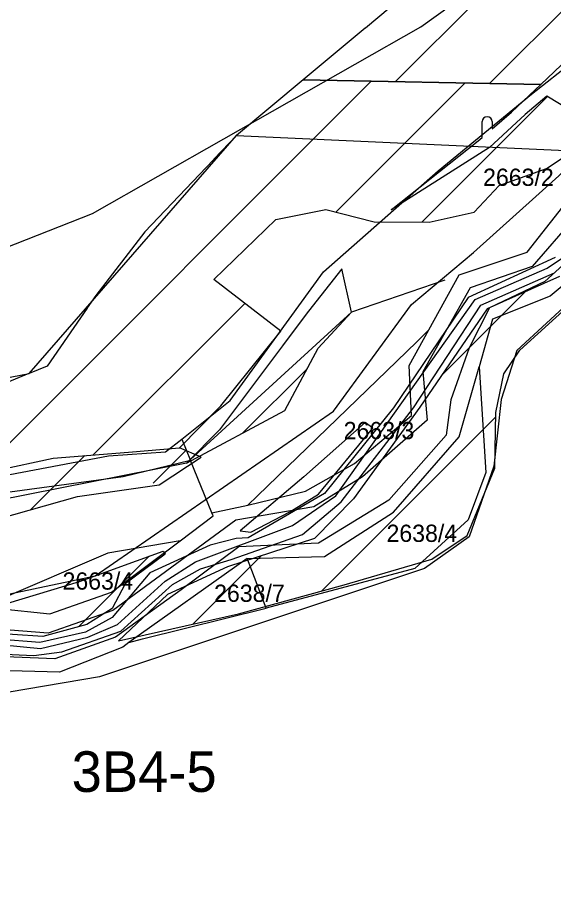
# Model space of a CAD drawing. Extents: x -564810 to -550519, y -1045831 to -1034011.
# Drawn here: x -551009.5 to -550851.2, y -1037181.3 to -1036923 of the extents above; entities that cross this region are included whole.
import ezdxf

# ---------------------------------------------------------------- set-up
doc = ezdxf.new("R2010")
doc.units = 0
for name, color, linetype in [('KN stav', 7, 'Continuous'), ('Lesní porost', 7, 'Continuous'), ('Parcelní čísla', 7, 'Continuous'), ('STG', 7, 'Continuous'), ('vodní toky', 7, 'Continuous'), ('Vrstva 18', 7, 'Continuous'), ('Vrstva 33', 7, 'Continuous')]:
    doc.layers.add(name, color=color, linetype=linetype)

msp = doc.modelspace()

# ---------------------------------------------------------------- linework, layer by layer
at = {"layer": 'KN stav'}
for p, q in [((-550857.71, -1036945.57), (-550837.3, -1036929.4)), ((-550885.27, -1036968.24), (-550857.71, -1036945.57)), ((-550859.06, -1036992.32), (-550833.99, -1036960.25)), ((-550919.13, -1036998.08), (-550885.27, -1036968.24)), ((-550845.21, -1036982.27), (-550857.59, -1036996.53)), ((-550836.02, -1036984.76), (-550853.79, -1037000.91)), ((-550879.1, -1036998.92), (-550859.06, -1036992.32)), ((-550857.59, -1036996.53), (-550875.81, -1037002.78)), ((-550841.87, -1036996.62), (-550852.22, -1037005.28)), ((-550946.76, -1037036.05), (-550919.13, -1036998.08)), ((-550888.08, -1037015.19), (-550879.1, -1036998.92)), ((-550875.81, -1037002.78), (-550889.81, -1037027.63)), ((-550853.79, -1037000.91), (-550870.13, -1037008.7)), ((-550852.22, -1037005.28), (-550869.25, -1037012.1)), ((-550870.13, -1037008.7), (-550876.11, -1037020.54)), ((-550869.25, -1037012.1), (-550873.24, -1037026.11)), ((-550893.91, -1037025.75), (-550888.08, -1037015.19)), ((-550888.08, -1037015.19), (-550891.57, -1037018.72)), ((-550891.57, -1037018.72), (-550938.68, -1037064.2)), ((-550876.11, -1037020.54), (-550881.55, -1037035.91)), ((-550893.15, -1037040.54), (-550893.91, -1037025.75)), ((-550879.15, -1037046.82), (-550873.24, -1037026.11)), ((-550873.24, -1037026.11), (-550871.19, -1037057.33)), ((-550889.81, -1037027.63), (-550888.52, -1037041.89)), ((-550961.02, -1037047.44), (-550946.76, -1037036.05)), ((-550881.55, -1037035.91), (-550882.96, -1037046.35)), ((-550909.97, -1037054.65), (-550893.15, -1037040.54)), ((-550888.52, -1037041.89), (-550907.62, -1037058.57)), ((-550882.96, -1037046.35), (-550899.87, -1037065.47)), ((-550898.45, -1037069.03), (-550879.15, -1037046.82)), ((-550965.78, -1037051.25), (-550961.02, -1037047.44)), ((-550961.02, -1037047.44), (-550958.44, -1037053.78)), ((-550982.66, -1037052.42), (-550965.78, -1037051.25)), ((-551018.86, -1037059.29), (-550982.66, -1037052.42)), ((-550958.44, -1037053.78), (-550978.36, -1037058.61)), ((-550952.16, -1037069.23), (-550958.44, -1037053.78)), ((-550924.48, -1037062.84), (-550909.97, -1037054.65)), ((-550871.19, -1037057.33), (-550876.48, -1037071.34)), ((-550978.36, -1037058.61), (-551015.54, -1037063.61)), ((-550907.62, -1037058.57), (-550922.06, -1037067.46)), ((-550941.55, -1037066.93), (-550924.48, -1037062.84)), ((-550938.68, -1037064.2), (-550941.55, -1037066.93)), ((-550952.16, -1037069.23), (-550941.55, -1037066.93)), ((-550922.06, -1037067.46), (-550945.02, -1037071.41)), ((-550899.87, -1037065.47), (-550920.69, -1037078.17)), ((-550961.52, -1037077.47), (-550951.78, -1037070.17)), ((-550951.78, -1037070.17), (-550952.16, -1037069.23)), ((-550918.84, -1037082.16), (-550898.45, -1037069.03)), ((-550945.02, -1037071.41), (-550981.37, -1037098.03)), ((-550876.48, -1037071.34), (-550892.24, -1037085.68)), ((-550961.52, -1037077.47), (-550982.83, -1037081.12)), ((-550981.81, -1037092.67), (-550961.52, -1037077.47)), ((-550944.16, -1037079.31), (-550961.19, -1037091.95)), ((-550920.69, -1037078.17), (-550944.16, -1037079.31)), ((-550982.83, -1037081.12), (-551016.45, -1037095.56)), ((-550941.74, -1037082.73), (-550976.69, -1037107.52)), ((-550941.74, -1037082.73), (-550918.84, -1037082.16)), ((-550941.16, -1037084.22), (-550941.74, -1037082.73)), ((-550936.05, -1037097.4), (-550941.16, -1037084.22)), ((-550892.24, -1037085.68), (-550936.05, -1037097.4)), ((-551000.01, -1037099.11), (-550981.81, -1037092.67)), ((-550961.19, -1037091.95), (-550980.59, -1037105.98)), ((-551015.15, -1037097.45), (-551000.01, -1037099.11)), ((-550981.37, -1037098.03), (-551000.45, -1037104.75)), ((-550972.58, -1037106.49), (-550936.05, -1037097.4)), ((-551000.45, -1037104.75), (-551016.92, -1037103.48)), ((-550980.59, -1037105.98), (-550998.46, -1037112.39)), ((-550978.45, -1037108.9), (-550997.08, -1037116.26)), ((-550976.69, -1037107.52), (-550978.45, -1037108.9)), ((-550976.69, -1037107.52), (-550972.58, -1037106.49)), ((-550998.46, -1037112.39), (-551018.86, -1037111.5)), ((-550997.08, -1037116.26), (-551018.64, -1037115.7))]:
    msp.add_line(p, q, dxfattribs=at)
at = {"layer": 'Lesní porost'}
for p, q in [((-550870.17, -1036942.44), (-550761.11, -1036833.39)), ((-550897.93, -1036941.92), (-550819.28, -1036863.26)), ((-550899.52, -1036920.02), (-550906.81, -1036926.1)), ((-550906.84, -1036926.13), (-550925.17, -1036941.41)), ((-550906.81, -1036926.12), (-550906.84, -1036926.13)), ((-550906.81, -1036926.1), (-550906.81, -1036926.12)), ((-551021.01, -1037057.71), (-550905.09, -1036941.78)), ((-550925.17, -1036941.41), (-550944.89, -1036957.86)), ((-550854.94, -1036942.72), (-550925.17, -1036941.41)), ((-550925.17, -1036941.41), (-550854.94, -1036942.72)), ((-550915.49, -1036980.47), (-550877.32, -1036942.3)), ((-550863.63, -1036950.94), (-550854.94, -1036942.72)), ((-550853.22, -1036946.21), (-550859.57, -1036951.6)), ((-550840.52, -1036953.97), (-550853.22, -1036946.21)), ((-550890.11, -1036983.37), (-550853.05, -1036946.32)), ((-550869.34, -1036955.85), (-550863.63, -1036950.94)), ((-550872.34, -1036958.42), (-550872.34, -1036953.72)), ((-550869.34, -1036953.72), (-550869.34, -1036955.85)), ((-550873.52, -1036959.44), (-550872.34, -1036958.42)), ((-550899.2, -1036979.78), (-550873.52, -1036959.44)), ((-550870.19, -1036961.36), (-550899.2, -1036979.78)), ((-550853.29, -1036967.52), (-550845.44, -1036962.33)), ((-550867.34, -1036972.62), (-550853.29, -1036967.52)), ((-550874.7, -1036980.43), (-550867.34, -1036972.62)), ((-550933.23, -1036982.6), (-550918.5, -1036979.71)), ((-550918.5, -1036979.71), (-550904.22, -1036983.33)), ((-550887.92, -1036983.38), (-550874.7, -1036980.43)), ((-550951.56, -1037000.39), (-550933.23, -1036982.6)), ((-550904.22, -1036983.33), (-550887.92, -1036983.38)), ((-550971.96, -1036986.22), (-550986.41, -1037005.05)), ((-550913.78, -1036997.22), (-550923.63, -1037009.74)), ((-550910.88, -1037009.95), (-550913.78, -1036997.22)), ((-550931.74, -1037015.58), (-550951.56, -1037000.39)), ((-550849.46, -1036999.47), (-550870.85, -1037008.99)), ((-550884.26, -1037028.63), (-550859.63, -1037003.99)), ((-550861.23, -1037021.16), (-550842.61, -1037004.29)), ((-550987.14, -1037052.13), (-550942.42, -1037007.4)), ((-550920.73, -1037020.62), (-550910.88, -1037009.95)), ((-550870.85, -1037008.99), (-550890.68, -1037038.03)), ((-550949.48, -1037037.68), (-550931.74, -1037015.58)), ((-550930.6, -1037039.06), (-550920.73, -1037020.62)), ((-550865.88, -1037028.22), (-550861.23, -1037021.16)), ((-551000.76, -1037025.91), (-551006.09, -1037028.09)), ((-551006.14, -1037028.1), (-551020.9, -1037034.13)), ((-551006.1, -1037028.12), (-551006.14, -1037028.1)), ((-551006.09, -1037028.09), (-551006.1, -1037028.12)), ((-550943.08, -1037045.75), (-550923.93, -1037026.6)), ((-550868.24, -1037039.63), (-550865.88, -1037028.22)), ((-550961.72, -1037050), (-550949.48, -1037037.68)), ((-550959.61, -1037054.61), (-550930.6, -1037039.06)), ((-550890.68, -1037038.03), (-550910.29, -1037065.11)), ((-550919.71, -1037092.36), (-550868.27, -1037040.92)), ((-550868.62, -1037056.07), (-550868.24, -1037039.63)), ((-550906.9, -1037042.6), (-550924.97, -1037058.6)), ((-550920.65, -1037063.7), (-550904.6, -1037044.25)), ((-550904.6, -1037044.25), (-550906.9, -1037042.6)), ((-550949.88, -1037044.71), (-550959.61, -1037054.61)), ((-550998.97, -1037053.08), (-550976.8, -1037051.29)), ((-550976.8, -1037051.29), (-550961.72, -1037050)), ((-550969.43, -1037060.44), (-550959.83, -1037050.84)), ((-551019.64, -1037057.59), (-550998.97, -1037053.08)), ((-551005.56, -1037068.29), (-550989.6, -1037052.32)), ((-550876.72, -1037075.92), (-550868.62, -1037056.07)), ((-550924.97, -1037058.6), (-550943.78, -1037074.56)), ((-550929.13, -1037068.97), (-550920.65, -1037063.7)), ((-550910.29, -1037065.11), (-550921.85, -1037076.84)), ((-550940.59, -1037074.93), (-550929.13, -1037068.97)), ((-550943.78, -1037074.56), (-550940.59, -1037074.93)), ((-550921.85, -1037076.84), (-550947.49, -1037085.18)), ((-550887.19, -1037082.96), (-550876.72, -1037075.92)), ((-550991.44, -1037102.83), (-550970.66, -1037082.05)), ((-550957.73, -1037102.09), (-550937.59, -1037081.96)), ((-550913.04, -1037090.54), (-550887.19, -1037082.96)), ((-550947.49, -1037085.18), (-550965.22, -1037093.38)), ((-550944.26, -1037099.06), (-550913.04, -1037090.54)), ((-550965.22, -1037093.38), (-550979.72, -1037107.05)), ((-550979.72, -1037107.05), (-550944.26, -1037099.06))]:
    msp.add_line(p, q, dxfattribs=at)
for points in [[(-550854.94, -1036942.72), (-550840.97, -1036929.52), (-550837.18, -1036925.94)], [(-550859.57, -1036951.6), (-550870.15, -1036961.32), (-550870.19, -1036961.36)], [(-550944.89, -1036957.86), (-550951.44, -1036964.73), (-550951.78, -1036965.08), (-550971.96, -1036986.22)], [(-550986.41, -1037005.05), (-550988.91, -1037008.68), (-550988.98, -1037008.78), (-551000.76, -1037025.91)], [(-550923.63, -1037009.74), (-550930.47, -1037018.85), (-550931.3, -1037019.96), (-550949.88, -1037044.71)], [(-551137.96, -1037072.33), (-551127.81, -1037075.19), (-551074.97, -1037078.69), (-551048.16, -1037076.39), (-551020.44, -1037072.5), (-550991.84, -1037064.4), (-550967.71, -1037060.94), (-550955.3, -1037052.85), (-550961.72, -1037050)], [(-551020.96, -1037098.43), (-550991.21, -1037089.55), (-550966.5, -1037080.53), (-550965.97, -1037081.45), (-550977.7, -1037090.25), (-550981.55, -1037097.49), (-550989.05, -1037102.17), (-551002.07, -1037105.76), (-551020.06, -1037104.6)]]:
    msp.add_lwpolyline(points, dxfattribs=at)
msp.add_ellipse((-550870.84, -1036953.72), major_axis=(-1.5, 0), ratio=0.935414, start_param=3.141593, end_param=6.283185, dxfattribs=at)
at = {"layer": 'STG'}
msp.add_lwpolyline([(-552085.98, -1037726.88), (-551997.79, -1037717.69), (-551885.73, -1037708.5), (-551777.34, -1037693.8), (-551650.58, -1037618.46), (-551597.31, -1037544.96), (-551593.63, -1037467.78), (-551597.31, -1037397.95), (-551586.28, -1037311.58), (-551545.87, -1037245.43), (-551516.47, -1037186.63), (-551459.52, -1037149.88), (-551378.69, -1037116.8), (-551273.98, -1037100.26), (-551202.33, -1037076.37), (-551108.64, -1037028.6), (-550987.39, -1036980.82), (-550890.39, -1036925.69), (-550831.6, -1036883.43), (-550758.12, -1036817.27), (-550710.36, -1036749.28), (-550693.82, -1036703.34), (-550693.82, -1036639.03), (-550758.12, -1036504.88)], dxfattribs=at)
at = {"layer": 'vodní toky'}
for p, q in [((-550850.79, -1036993.81), (-550876.42, -1037005.7)), ((-550872.71, -1037007.88), (-550850.97, -1036998.42)), ((-550876.42, -1037005.7), (-550898.48, -1037038.28)), ((-550892.6, -1037038.19), (-550872.71, -1037007.88)), ((-550898.48, -1037038.28), (-550918.86, -1037063.54)), ((-550913.91, -1037066.04), (-550892.6, -1037038.19)), ((-550918.86, -1037063.54), (-550941.46, -1037076.58)), ((-550925.35, -1037075.64), (-550913.91, -1037066.04)), ((-550944.95, -1037076.78), (-550952.66, -1037078.76)), ((-550946.46, -1037083.04), (-550925.35, -1037075.64)), ((-550941.46, -1037076.58), (-550944.95, -1037076.78)), ((-550952.66, -1037078.76), (-550970.43, -1037086.93)), ((-550955.53, -1037085.76), (-550946.46, -1037083.04)), ((-550963.74, -1037090.37), (-550955.53, -1037085.76)), ((-550970.43, -1037086.93), (-550981.55, -1037100.16)), ((-550979, -1037104.15), (-550963.74, -1037090.37)), ((-550981.55, -1037100.16), (-550989.46, -1037104.43)), ((-551002.94, -1037107.56), (-551020.22, -1037106.19)), ((-550989.46, -1037104.43), (-551002.94, -1037107.56)), ((-550996.45, -1037110.24), (-550979, -1037104.15)), ((-551024.36, -1037110.42), (-551004.7, -1037111.4)), ((-551004.7, -1037111.4), (-550996.45, -1037110.24))]:
    msp.add_line(p, q, dxfattribs=at)
at = {"layer": 'Vrstva 18'}
for points in [[(-551295.02, -1037160.53), (-551254.3, -1037151.79), (-551247.05, -1037145.83), (-551213.37, -1037127.92), (-551175.85, -1037127.49), (-551134.07, -1037126.21), (-551102.09, -1037114.7), (-551065.42, -1037107.45), (-551039.42, -1037098.93), (-550986.55, -1037087.84), (-550916.2, -1037039.24), (-550893.17, -1037007.68), (-550874.84, -1036992.34), (-550849.69, -1036969.74), (-550794.26, -1036915.59), (-550757.17, -1036873.81), (-550733.72, -1036829.47), (-550715.38, -1036813.26), (-550679.99, -1036811.99), (-550663.79, -1036800.05), (-550651.86, -1036764.66), (-550656.55, -1036739.93), (-550648.02, -1036714.78), (-550623.29, -1036702.41)], [(-550565.31, -1036749.74), (-550596.01, -1036766.79), (-550607.1, -1036781.71), (-550627.56, -1036803.89), (-550649.31, -1036827.33), (-550671.9, -1036845.24), (-550698.76, -1036849.51), (-550714.11, -1036863.15), (-550725.2, -1036883.61), (-550800.24, -1036957.8), (-550844.58, -1037005.13), (-550862.06, -1037021.33), (-550866.75, -1037035.82), (-550868.88, -1037055.44), (-550876.13, -1037076.33), (-550889.35, -1037085.71), (-550985.28, -1037117.69), (-551028.34, -1037124.93), (-551094, -1037136.45), (-551131.95, -1037150.09), (-551160.94, -1037152.22), (-551187.8, -1037163.73), (-551219.35, -1037171.83), (-551273.07, -1037176.1)], [(-551573.32, -1037065.01), (-551536.77, -1037066.07), (-551453.2, -1037078.78), (-551439.87, -1037082.19), (-551426.12, -1037089.55), (-551403.85, -1037074.73), (-551396.17, -1037063.22), (-551396.17, -1037063), (-551362.6, -1037053.52), (-551343.41, -1037046.48), (-551294.8, -1037035.18), (-551275.41, -1037036.46), (-551253.45, -1037040.94), (-551233.2, -1037035.4), (-551221.04, -1037037.96), (-551210.6, -1037042.43), (-551172.23, -1037060.13), (-551006.09, -1037028.09), (-550944.89, -1036957.86), (-550845.44, -1036962.33)], [(-550883.32, -1037000.55), (-550910.88, -1037009.95), (-550959.61, -1037054.61), (-551137.26, -1037089.76), (-551199.66, -1037089.55), (-551254.51, -1037074.62), (-551264.32, -1037062.34), (-551310.43, -1037064.47), (-551365.29, -1037078.32), (-551384.87, -1037097.65), (-551384.01, -1037106.57), (-551396.58, -1037111.47), (-551414.82, -1037123.07), (-551527.46, -1037102.3), (-551595.92, -1037105.11), (-551624.49, -1037081.66), (-551731.5, -1037001.5)]]:
    msp.add_lwpolyline(points, dxfattribs=at)
at = {"layer": 'Vrstva 33'}
msp.add_lwpolyline([(-551019.82, -1037107.58), (-551002.72, -1037109.32), (-550988.81, -1037105.98), (-550980.01, -1037102.21), (-550965.95, -1037089.46), (-550956.97, -1037083.67), (-550928.31, -1037072.97), (-550915.48, -1037064.19), (-550874.37, -1037006.2), (-550853.13, -1036997.02), (-550838.06, -1036986.87)], dxfattribs=at)

# ---------------------------------------------------------------- texts
at = {"layer": 'Parcelní čísla'}
for s, p in [('2663/2', (-550872.04, -1036972.7)), ('2663/3', (-550913.21, -1037047.49)), ('2638/4', (-550900.56, -1037077.83)), ('2663/4', (-550996.24, -1037091.92)), ('2638/7', (-550951.47, -1037095.53))]:
    msp.add_text(s, height=5.1, dxfattribs=at).set_placement(p)
at = {"layer": 'STG'}
msp.add_text('3B4-5', height=12, dxfattribs=at).set_placement((-550993.54, -1037151.65))

doc.saveas('drawing.dxf')
